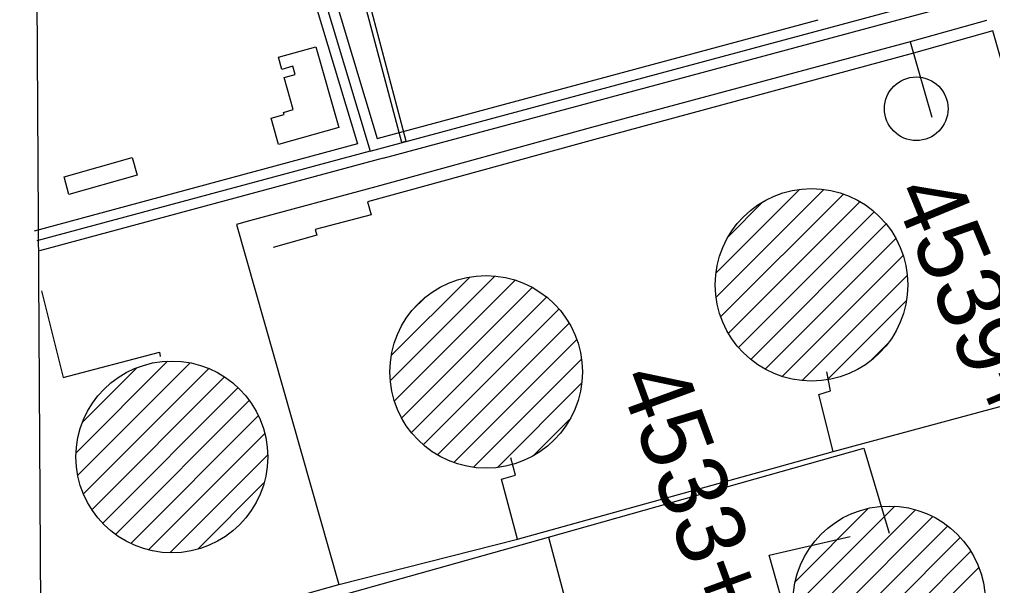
# Model space of a CAD drawing. Extents: x 3508733 to 3546731, y 546897 to 572481.
# Drawn here: x 3512800 to 3514220, y 565615 to 566441 of the extents above; entities that cross this region are included whole.
import ezdxf

# ---------------------------------------------------------------- set-up
doc = ezdxf.new("R2010")
doc.units = 0
for name, color, linetype in [('V-BLDG-OTLN', 7, 'Continuous'), ('V-DOMW-TANK', 7, 'Continuous'), ('V-GRID-FRAM', 7, 'Continuous'), ('V-ROAD-CNTR', 7, 'Continuous'), ('V-SITE-OTLN', 7, 'Continuous'), ('V-SURV-IDEN', 7, 'Continuous'), ('V-UTIL-LINE', 7, 'Continuous')]:
    doc.layers.add(name, color=color, linetype=linetype)

msp = doc.modelspace()

# ---------------------------------------------------------------- linework, layer by layer
at = {"layer": 'V-BLDG-OTLN'}
for points in [[(3513232.7, 566401), (3513266.1, 566283.5), (3513178.1, 566258.5), (3513167.2, 566296.8), (3513186.2, 566302.2), (3513185.2, 566305.5), (3513199.5, 566309.6), (3513186.2, 566356.3), (3513202.6, 566360.9), (3513199.2, 566372.8), (3513183.1, 566368.2), (3513178.1, 566385.8)], [(3512865.2, 566211.4), (3512964.5, 566239.6), (3512971.8, 566213.9), (3512872, 566185.5)]]:
    msp.add_lwpolyline(points, close=True, dxfattribs=at)
at = {"layer": 'V-DOMW-TANK'}
for p, q in [((3513816.9, 566071.4), (3513938.6, 566193.1)), ((3513817, 566036.1), (3513973.9, 566193.1)), ((3513823.7, 566007.5), (3514002.5, 566186.3)), ((3513834.7, 565983.2), (3514026.8, 566175.3)), ((3513834.8, 566124.6), (3513885.2, 566175)), ((3513849.6, 565962.7), (3514047.4, 566160.4)), ((3513867.3, 565945), (3514064.9, 566142.7)), ((3513888.6, 565931), (3514079.1, 566121.4)), ((3513913.2, 565920.2), (3514089.8, 566096.8)), ((3513341.4, 565914.1), (3513493.9, 566066.6)), ((3513342.7, 565950.8), (3513457.2, 566065.2)), ((3513347.2, 565884.6), (3513523.4, 566060.7)), ((3513942.5, 565914.2), (3514095.7, 566067.4)), ((3513357.9, 565859.9), (3513548.2, 566050.2)), ((3513372, 565838.6), (3513569.3, 566036)), ((3513373.3, 566016.7), (3513392.1, 566035.5)), ((3513979, 565915.3), (3514094.4, 566030.7)), ((3513389.4, 565820.7), (3513587.4, 566018.6)), ((3513410, 565805.9), (3513602.1, 565998)), ((3513434.1, 565794.7), (3513613.4, 565974)), ((3514041.9, 565942.8), (3514066.9, 565967.8)), ((3512882.7, 565809), (3513016.1, 565942.3)), ((3513462.7, 565787.9), (3513620.4, 565945.6)), ((3512885.2, 565776.1), (3513049, 565939.9)), ((3512892.1, 565853.7), (3512971.3, 565932.9)), ((3512893.5, 565749), (3513076.2, 565931.7)), ((3512905.6, 565725.8), (3513099.3, 565919.5)), ((3512921.5, 565706.3), (3513118.9, 565903.7)), ((3513497.7, 565787.6), (3513620.5, 565910.4)), ((3512940.2, 565689.7), (3513135.4, 565884.9)), ((3512962.5, 565676.6), (3513148.5, 565862.7)), ((3513549.9, 565804.4), (3513603, 565857.5)), ((3512988.5, 565667.3), (3513158, 565836.8)), ((3513019.7, 565663.1), (3513162.1, 565805.5)), ((3513060.4, 565668.4), (3513156.7, 565764.8)), ((3513929.1, 565582.6), (3514077.4, 565730.9)), ((3513932.5, 565621.3), (3514038.8, 565727.7)), ((3513934.3, 565552.4), (3514107.7, 565725.8)), ((3513944.3, 565527.1), (3514133, 565715.7)), ((3513957.8, 565505.2), (3514154.8, 565702.1)), ((3513974.9, 565487), (3514173.1, 565685.1)), ((3513994.9, 565471.5), (3514188.4, 565665.1)), ((3514018.6, 565459.9), (3514200.2, 565641.5))]:
    msp.add_line(p, q, dxfattribs=at)
for centre, radius in [((3514108.9, 566310.8), 46.4), ((3513956.1, 566053.9), 140.5), ((3513481.1, 565926.9), 140.5), ((3513022.4, 565802.8), 139.9), ((3514069.4, 565590.7), 140.5)]:
    msp.add_circle(centre, radius, dxfattribs=at)
at = {"layer": 'V-GRID-FRAM'}
msp.add_lwpolyline([(3512800, 570478.9), (3544431.3, 570695.1), (3544563.5, 552512.4), (3512916.4, 552296.1), (3512800, 570478.9)], dxfattribs=at)
at = {"layer": 'V-ROAD-CNTR'}
for points in [[(3513004.8, 567719.1), (3512946.2, 567697), (3513068.5, 567156), (3513201, 566617.8), (3513312, 566249), (3512825.2, 566117.9)], [(3513085.3, 567150.6), (3513215.5, 566621.8), (3513322.2, 566267.3)], [(3513189.7, 566603.4), (3513293.2, 566259.5), (3512821.3, 566132.4)], [(3513312, 566249), (3514230.7, 566496.3)], [(3513330.8, 566238.5), (3514220, 566477.9)], [(3513322.2, 566267.3), (3513965.5, 566440.4)], [(3513330.8, 566238.5), (3513330.8, 566238.5), (3512829.1, 566103.4)]]:
    msp.add_lwpolyline(points, dxfattribs=at)
at = {"layer": 'V-SITE-OTLN'}
msp.add_line((3512835.7, 564894), (3512800, 570478.9), dxfattribs=at)
at = {"layer": 'V-UTIL-LINE'}
for points in [[(3513109.7, 567268.7), (3513150.3, 567279), (3513155, 567280.2), (3513162.9, 567236.6), (3513178.9, 567236.7), (3513196.4, 567156.6), (3513199.4, 567151.9), (3513203.6, 567134.2), (3513134.8, 567110.8), (3513200.6, 566854.6), (3513316.9, 566415.3), (3513357.4, 566262.2), (3513364.4, 566263.4), (3513285.4, 566561.4), (3513457.4, 566606), (3513468.2, 566564.8)], [(3514211.4, 566439.6), (3514100.1, 566408.3), (3514131.4, 566298.7)], [(3513987.4, 565810.7), (3514316, 565899.4), (3514326.2, 565870.5), (3514334.4, 565873.5), (3514329.5, 565900.6), (3514339.6, 565901.3), (3514368.4, 565907.9), (3514220.9, 566424.3), (3514104.7, 566392)], [(3514100.1, 566408.3), (3513634.9, 566283.5), (3513319.9, 566196.7), (3513135.5, 566147.3), (3513116.7, 566141.8), (3513266, 565616.6)], [(3514104.7, 566392), (3513637.8, 566265.4), (3513308, 566175), (3513313.4, 566156.2), (3513231.6, 566134.5), (3513234, 566126.2), (3513170.4, 566108.2)], [(3512832.3, 566045), (3512863.9, 565918.6), (3513004.6, 565955.8), (3513005.5, 565949.1)], [(3513526.9, 565683), (3513912.6, 565789.7), (3513987.4, 565810.7), (3513966.8, 565893.8), (3513983.9, 565899.2), (3513978.5, 565926.9)], [(3513572.3, 565685.6), (3514032.2, 565815.7), (3514069.5, 565691.5)], [(3513219.5, 565603.4), (3513266, 565616.6), (3513526.9, 565683), (3513503.4, 565770.2), (3513524, 565776.2), (3513517.4, 565801.5)], [(3513222, 565587.5), (3513572.3, 565685.6), (3513607.3, 565554.3)], [(3514279.7, 565336.3), (3514245.3, 565467.6), (3514049.8, 565414.5), (3513945.4, 565478.1), (3513894.4, 565659.3), (3514012.5, 565686.5)]]:
    msp.add_lwpolyline(points, dxfattribs=at)

# ---------------------------------------------------------------- texts
at = {"layer": 'V-SURV-IDEN'}
for s, rotation, p in [('4539+42.3', 292.4698, (3514072.8, 566189)), ('4533+35.7', 290.1383, (3513672.5, 565918.6))]:
    msp.add_text(s, height=100, rotation=rotation, dxfattribs=at).set_placement(p)

doc.saveas('drawing.dxf')
